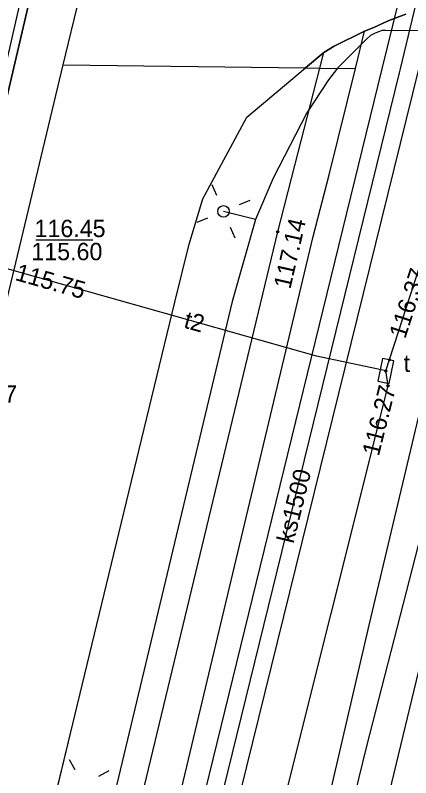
# Model space of a CAD drawing. Extents: x 6424617 to 6425697, y 5665845 to 5667190.
# Drawn here: x 6425342.83 to 6425359.91, y 5666283.39 to 5666316.36 of the extents above; entities that cross this region are included whole.
import ezdxf

# ---------------------------------------------------------------- set-up
doc = ezdxf.new("R2010")
doc.units = 0
for name, color, linetype in [('Warstwa 1', 7, 'Continuous'), ('Warstwa 10', 7, 'Continuous'), ('Warstwa 12', 7, 'Continuous'), ('Warstwa 13', 7, 'Continuous'), ('Warstwa 14', 7, 'Continuous'), ('Warstwa 15', 7, 'Continuous'), ('Warstwa 2', 7, 'Continuous'), ('Warstwa 25', 7, 'Continuous'), ('Warstwa 4', 7, 'Continuous'), ('Warstwa 5', 7, 'Continuous'), ('Warstwa 6', 7, 'Continuous'), ('Warstwa 61', 7, 'Continuous'), ('Warstwa 8', 7, 'Continuous'), ('Warstwa 9', 7, 'Continuous')]:
    doc.layers.add(name, color=color, linetype=linetype)

msp = doc.modelspace()

# ---------------------------------------------------------------- linework, layer by layer
at = {"layer": 'Warstwa 1'}
msp.add_line((6425325.89, 5666241.74), (6425352.06, 5666353.98), dxfattribs=at)
msp.add_line((6425325.89, 5666241.74), (6425352.06, 5666353.98), dxfattribs=at)
at = {"layer": 'Warstwa 10'}
for points in [[(6425304.604, 5666242.14), (6425321.848, 5666238.257), (6425323.72, 5666237.604), (6425335.291, 5666235.065), (6425335.81, 5666234.979), (6425339.639, 5666234.053), (6425344.917, 5666233.029), (6425345.819, 5666233.218), (6425346.188, 5666233.924), (6425349.311, 5666248.257), (6425353.803, 5666267.514), (6425358.012, 5666284.755), (6425365.512, 5666313.966)], [(6425366.705, 5666313.952), (6425364.98, 5666307.394), (6425362.943, 5666299.196), (6425357.643, 5666277.187), (6425356.335, 5666271.53), (6425352.738, 5666256.719), (6425351.907, 5666252.99), (6425349.316, 5666242.152), (6425345.12, 5666224.971), (6425343.235, 5666216.898), (6425341.343, 5666209.098), (6425332.507, 5666173.528), (6425329.622, 5666162.257), (6425325.627, 5666146.18), (6425324.735, 5666139.771)]]:
    msp.add_lwpolyline(points, dxfattribs=at)
at = {"layer": 'Warstwa 12'}
for points in [[(6425358.682, 5666314.049), (6425361.425, 5666325.252)], [(6425373.852, 5666323.898), (6425373.254, 5666322.164), (6425372.396, 5666319.844), (6425370.858, 5666315.822), (6425370.735, 5666315.594), (6425370.564, 5666315.516), (6425369.894, 5666315.514), (6425367.845, 5666315.608), (6425363.525, 5666315.67), (6425358.825, 5666315.707), (6425358.675, 5666315.699), (6425358.515, 5666315.651), (6425358.354, 5666315.573), (6425358.173, 5666315.485), (6425357.981, 5666315.307), (6425356.755, 5666314.072)], [(6425356.755, 5666314.072), (6425356.356, 5666313.569), (6425355.427, 5666312.144), (6425353.968, 5666309.323), (6425353.212, 5666307.524), (6425352.198, 5666303.99), (6425347.133, 5666282.751), (6425341.052, 5666256.95), (6425335.408, 5666233.137), (6425330.853, 5666214.001), (6425330.672, 5666213.055), (6425324.956, 5666189.604), (6425319.081, 5666166.023), (6425313.019, 5666142.093), (6425302.902, 5666100.914)], [(6425349.518, 5666276.599), (6425358.682, 5666314.049)], [(6425360.243, 5666314.03), (6425350.958, 5666276.338)], [(6425305.154, 5666064.69), (6425312.938, 5666097.478), (6425314.389, 5666103.694), (6425314.577, 5666104.157), (6425322.215, 5666136.517), (6425325.077, 5666148.728), (6425327.095, 5666157.317), (6425332.422, 5666179.712), (6425334.472, 5666188.347), (6425337.66, 5666202.127), (6425337.727, 5666202.623), (6425340.397, 5666213.727), (6425347.877, 5666245.554), (6425350.108, 5666255.243), (6425354.52, 5666274.46), (6425358.124, 5666289.983), (6425360.543, 5666300.182), (6425364.084, 5666313.984)], [(6425358.838, 5666300.979), (6425358.436, 5666301.076), (6425355.839, 5666301.623), (6425342.381, 5666305.421), (6425341.781, 5666305.394), (6425341.237, 5666305.542), (6425335.71, 5666306.592), (6425323.113, 5666310.211), (6425322.626, 5666310.032), (6425322.397, 5666310.399), (6425305.47, 5666313.931)], [(6425358.838, 5666300.979), (6425363.057, 5666313.996)], [(6425353.212, 5666307.524), (6425351.826, 5666307.882)], [(6425302.996, 5666064.716), (6425303.371, 5666066.959), (6425303.474, 5666067.683), (6425303.814, 5666068.412), (6425304.651, 5666073.489), (6425307.939, 5666085.989), (6425311.229, 5666100.781), (6425315.998, 5666121.507), (6425320.84, 5666138.568), (6425327.293, 5666165.729), (6425330.741, 5666179.714), (6425331.41, 5666183.678), (6425331.223, 5666184.439), (6425337.86, 5666212.626), (6425344.087, 5666240.981), (6425358.931, 5666300.334), (6425358.838, 5666300.979)]]:
    msp.add_lwpolyline(points, dxfattribs=at)
at = {"layer": 'Warstwa 14'}
msp.add_line((6425343.721, 5666306.643), (6425346.184, 5666306.643), dxfattribs=at)
for centre in [(6425358.993, 5666301.458), (6425358.838, 5666300.979), (6425358.931, 5666300.334)]:
    msp.add_circle(centre, 0.045, dxfattribs=at)
at = {"layer": 'Warstwa 2'}
msp.add_lwpolyline([(6425342.431, 5666314.245), (6425342.9, 5666316.26), (6425351.432, 5666353.898), (6425342.677, 5666355.997), (6425354.705, 5666404.396), (6425364.488, 5666402.728), (6425382.828, 5666478.302), (6425401.605, 5666563.549)], dxfattribs=at)
msp.add_circle((6425351.826, 5666307.882), 0.25, dxfattribs=at)
at = {"layer": 'Warstwa 25'}
msp.add_circle((6425354.166, 5666306.994), 0.045, dxfattribs=at)
at = {"layer": 'Warstwa 4'}
for points in [[(6425351.534, 5666308.573), (6425351.34, 5666309.033)], [(6425352.517, 5666308.174), (6425352.977, 5666308.368)], [(6425351.135, 5666307.59), (6425350.675, 5666307.396)], [(6425352.118, 5666307.191), (6425352.312, 5666306.731)], [(6425345.422, 5666283.726), (6425345.173, 5666284.16)], [(6425346.446, 5666283.45), (6425346.88, 5666283.699)]]:
    msp.add_lwpolyline(points, dxfattribs=at)
msp.add_lwpolyline([(6425358.984, 5666300.439), (6425359.182, 5666301.419), (6425358.692, 5666301.519), (6425358.494, 5666300.539)], close=True, dxfattribs=at)
at = {"layer": 'Warstwa 5'}
for p, q in [((6425355.373, 5666314.089), (6425356.16, 5666314.75)), ((6425355.989, 5666314.081), (6425356.16, 5666314.75)), ((6425352.84, 5666311.96), (6425355.373, 5666314.089)), ((6425354.91, 5666309.86), (6425355.989, 5666314.081)), ((6425355.373, 5666314.089), (6425355.989, 5666314.081)), ((6425355.373, 5666314.089), (6425355.989, 5666314.081)), ((6425350.93, 5666308.42), (6425352.84, 5666311.96)), ((6425354.166, 5666306.994), (6425354.91, 5666309.86)), ((6425350.34, 5666306.47), (6425350.93, 5666308.42)), ((6425348.319, 5666282.622), (6425354.166, 5666306.994)), ((6425349.73, 5666303.95), (6425350.34, 5666306.47)), ((6425347.09, 5666293.05), (6425349.73, 5666303.95)), ((6425345.32, 5666285.72), (6425347.09, 5666293.05)), ((6425340.74, 5666266.83), (6425345.32, 5666285.72))]:
    msp.add_line(p, q, dxfattribs=at)
at = {"layer": 'Warstwa 6'}
for points in [[(6425306.64, 5666159.22), (6425325.89, 5666241.74), (6425352.06, 5666353.98), (6425364.93, 5666402.71)], [(6425364.93, 5666402.71), (6425352.06, 5666353.98), (6425325.89, 5666241.74), (6425306.64, 5666159.22)], [(6425359.695, 5666316.411), (6425359.319, 5666316.265), (6425358.943, 5666316.118), (6425358.32, 5666315.83), (6425357.92, 5666315.68), (6425356.61, 5666315.03), (6425356.16, 5666314.75), (6425355.373, 5666314.089)], [(6425309.12, 5666137.14), (6425313.53, 5666155.24), (6425314.54, 5666159.13), (6425317.15, 5666169.61), (6425319.1, 5666177.6), (6425323.17, 5666194.29), (6425327.32, 5666211.48), (6425332.13, 5666231.31), (6425334.04, 5666239.18), (6425340.74, 5666266.83), (6425345.32, 5666285.72), (6425347.09, 5666293.05), (6425349.73, 5666303.95), (6425350.34, 5666306.47), (6425350.93, 5666308.42), (6425352.84, 5666311.96), (6425355.373, 5666314.089)]]:
    msp.add_lwpolyline(points, dxfattribs=at)
at = {"layer": 'Warstwa 61'}
for points in [[(6425385.173, 5666423.021), (6425373.736, 5666374.755), (6425362.341, 5666326.087), (6425359.463, 5666314.04)], [(6425359.463, 5666314.04), (6425359.42, 5666313.867), (6425350.238, 5666276.468), (6425350.051, 5666276.012), (6425350.085, 5666275.526), (6425339.763, 5666232.165), (6425339.762, 5666232.156)]]:
    msp.add_lwpolyline(points, dxfattribs=at)
at = {"layer": 'Warstwa 8'}
for p, q in [((6425344.901, 5666314.215), (6425347.27, 5666324.11)), ((6425358.943, 5666316.118), (6425359.695, 5666316.411)), ((6425358.32, 5666315.83), (6425358.943, 5666316.118)), ((6425356.61, 5666315.03), (6425357.92, 5666315.68)), ((6425357.92, 5666315.68), (6425358.32, 5666315.83)), ((6425356.16, 5666314.75), (6425356.61, 5666315.03)), ((6425355.373, 5666314.089), (6425356.16, 5666314.75)), ((6425342.85, 5666305.65), (6425344.901, 5666314.215)), ((6425344.901, 5666314.215), (6425355.373, 5666314.089)), ((6425344.901, 5666314.215), (6425355.373, 5666314.089)), ((6425352.84, 5666311.96), (6425355.373, 5666314.089)), ((6425350.93, 5666308.42), (6425352.84, 5666311.96)), ((6425350.34, 5666306.47), (6425350.93, 5666308.42)), ((6425349.73, 5666303.95), (6425350.34, 5666306.47)), ((6425338.35, 5666287.07), (6425342.85, 5666305.65)), ((6425347.09, 5666293.05), (6425349.73, 5666303.95)), ((6425345.32, 5666285.72), (6425347.09, 5666293.05)), ((6425340.74, 5666266.83), (6425345.32, 5666285.72))]:
    msp.add_line(p, q, dxfattribs=at)
msp.add_lwpolyline([(6425356.755, 5666314.072), (6425356.356, 5666313.569), (6425355.427, 5666312.144), (6425353.968, 5666309.323), (6425353.212, 5666307.524), (6425352.198, 5666303.99), (6425347.133, 5666282.751), (6425341.052, 5666256.95), (6425335.408, 5666233.137), (6425330.853, 5666214.001), (6425330.672, 5666213.055), (6425324.956, 5666189.604), (6425319.081, 5666166.023), (6425313.019, 5666142.093), (6425302.902, 5666100.914)], dxfattribs=at)
at = {"layer": 'Warstwa 9'}
for p, q in [((6425356.61, 5666315.03), (6425357.92, 5666315.68)), ((6425357.522, 5666314.063), (6425357.92, 5666315.68)), ((6425356.16, 5666314.75), (6425356.61, 5666315.03)), ((6425355.989, 5666314.081), (6425356.16, 5666314.75)), ((6425354.91, 5666309.86), (6425355.989, 5666314.081)), ((6425355.989, 5666314.081), (6425357.522, 5666314.063)), ((6425355.989, 5666314.081), (6425357.522, 5666314.063)), ((6425356.39, 5666309.46), (6425357.522, 5666314.063)), ((6425354.166, 5666306.994), (6425354.91, 5666309.86)), ((6425355.704, 5666306.801), (6425356.39, 5666309.46)), ((6425348.319, 5666282.622), (6425354.166, 5666306.994)), ((6425349.84, 5666282.17), (6425355.704, 5666306.801))]:
    msp.add_line(p, q, dxfattribs=at)

# ---------------------------------------------------------------- texts
at = {"layer": 'Warstwa 13'}
for s, rotation, p in [('t2', 344.2388, (6425350.069, 5666302.861)), ('ks1500', 76.1633, (6425354.848, 5666293.486))]:
    msp.add_text(s, height=0.75, rotation=rotation, dxfattribs=at).set_placement(p)
at = {"layer": 'Warstwa 14'}
for s, p in [('115.60', (6425343.527, 5666305.768)), ('114.17', (6425339.843, 5666299.603))]:
    msp.add_text(s, height=0.75, dxfattribs=at).set_placement(p)
for s, rotation, p in [('115.75', 344.2388, (6425342.784, 5666304.918)), ('116.37', 72.0437, (6425359.673, 5666302.339)), ('116.27', 75.957, (6425358.532, 5666297.266))]:
    msp.add_text(s, height=0.75, rotation=rotation, dxfattribs=at).set_placement(p)
at = {"layer": 'Warstwa 15'}
msp.add_text('116.45', height=0.75, dxfattribs=at).set_placement((6425343.663, 5666306.768))
at = {"layer": 'Warstwa 25'}
msp.add_text('117.14', height=0.75, rotation=77.2003, dxfattribs=at).set_placement((6425354.713, 5666304.487))
at = {"layer": 'Warstwa 5'}
msp.add_text('t', height=0.75, dxfattribs=at).set_placement((6425359.607, 5666300.939))

doc.saveas('drawing.dxf')
